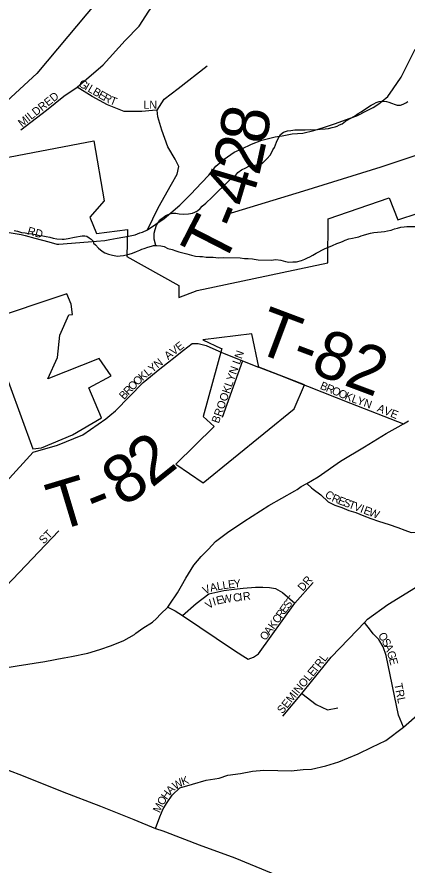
# Model space of a CAD drawing. Extents: x 1310247 to 1664935, y 235267 to 584339.
# Drawn here: x 1463219 to 1465655, y 432604 to 437902 of the extents above; entities that cross this region are included whole.
import ezdxf

# ---------------------------------------------------------------- set-up
doc = ezdxf.new("R2010")
doc.units = 0
for name, color, linetype in [('GM_X_City_Street', 7, 'Continuous'), ('GM_X_City_Street_Text', 7, 'Continuous'), ('GM_X_Corporation', 7, 'Continuous'), ('GM_X_County_Road', 7, 'Continuous'), ('GM_X_Minor_River', 7, 'Continuous'), ('GM_X_State_Route', 7, 'Continuous'), ('GM_X_Township_Road', 7, 'Continuous'), ('GM_X_Township_Road_Text', 7, 'Continuous'), ('GM_X_Township_Subdivision', 7, 'Continuous'), ('GM_X_Township_Subdivision_Text', 7, 'Continuous'), ('GM_X_US_Route', 7, 'Continuous')]:
    doc.layers.add(name, color=color, linetype=linetype)

msp = doc.modelspace()

# ---------------------------------------------------------------- linework, layer by layer
at = {"layer": 'GM_X_City_Street'}
for points in [[(1463171.5, 436555.8), (1463244.5, 436542.5), (1463270.5, 436537.3), (1463331.5, 436520.8), (1463417.7, 436496.7), (1463468.7, 436482.1), (1463479.9, 436482.6), (1463663.1, 436496.9), (1463767, 436506), (1463798.8, 436511.2), (1463845.6, 436519.4), (1463915.9, 436533.2), (1463957.8, 436541.8), (1463987, 436552.7)], [(1463799.9, 435412.5), (1463835.6, 435441.4), (1464007.8, 435619.3), (1464112.1, 435703.1), (1464177.7, 435755.9), (1464187.9, 435764.1), (1464259.6, 435820.5), (1464312.9, 435862.6), (1464327.3, 435862.7)], [(1464978.8, 435617.6), (1465033.6, 435596.2), (1465301.7, 435490.6), (1465633, 435361.5)], [(1461949.3, 433649.9), (1462308.8, 434080.5), (1462712.5, 434501), (1462811.8, 434627.3), (1463320.1, 435183.6)], [(1465030.4, 434987.6), (1465058.4, 434961.7), (1465068.7, 434951.7), (1465116.4, 434916.8), (1465163.7, 434874.1), (1465204.4, 434852.8), (1465247.2, 434838.2), (1465291.8, 434819.9), (1465335, 434807), (1465386.2, 434786.2), (1465429.9, 434768.7), (1465476.1, 434753.4), (1465543.6, 434731.3), (1465596.8, 434713.8), (1465641.4, 434697.2), (1465681.4, 434680.7), (1465715.4, 434684), (1465779.5, 434686.7), (1465828.2, 434694.5), (1465880.7, 434696.5), (1465898.1, 434696.3)], [(1462582.4, 433748.6), (1462632.2, 433802.5), (1463150.8, 434345.2), (1463480.7, 434691.4)], [(1464879.2, 433535), (1464998, 433676.9), (1465006.4, 433686.9), (1465181, 433902.2), (1465344.6, 434071.4), (1465388.6, 434119.3), (1465408, 434140.4), (1465536, 434232.1), (1465708.3, 434337.1), (1465862.3, 434420.2), (1465893.9, 434444.5)], [(1464161.4, 434215.4), (1464207.1, 434192.8), (1464253.4, 434163.7), (1464571.4, 433949.1), (1464629.7, 433912.2), (1464662.8, 433890.8), (1464697.1, 433903.8), (1464726.9, 433924.5), (1464953.9, 434239.6), (1465068.9, 434370.1)], [(1464253.4, 434163.7), (1464339.2, 434237.8), (1464416.5, 434298.5), (1464511.8, 434318.9), (1464574.7, 434327.4), (1464632.9, 434333.2), (1464708.1, 434340.3), (1464755.4, 434341), (1464796.8, 434338.4), (1464833.1, 434331.3), (1464878.4, 434306.6), (1464953.9, 434239.6)], [(1465632.5, 433465.8), (1465601.5, 433540.3), (1465525.3, 433914.2), (1465505.7, 433966.7), (1465478.9, 434013), (1465444.2, 434049.4), (1465426.7, 434071.8), (1465388.6, 434119.3)], [(1464998, 433676.9), (1465088.6, 433606.2), (1465157.6, 433573.2), (1465222.5, 433586.3)], [(1464085.3, 432832), (1464111.6, 432905.7), (1464131.6, 432955.7), (1464156.3, 432996), (1464188.7, 433040.1), (1464235.5, 433086.9), (1464315.9, 433108.7), (1464401.8, 433133.7), (1464481.3, 433147.9), (1464537.1, 433165.1), (1464614.4, 433176.6), (1464690.3, 433190.9), (1464761.9, 433196.6), (1464847.8, 433195.2), (1464930.9, 433193.8), (1465006.7, 433200.9), (1465058.3, 433203.8), (1465147.1, 433223.8), (1465228.7, 433249.6), (1465349, 433299.7), (1465434.9, 433339.8), (1465523.6, 433382.8), (1465632.5, 433465.8), (1465735.6, 433554.6)]]:
    msp.add_lwpolyline(points, dxfattribs=at)
at = {"layer": 'GM_X_Corporation'}
msp.add_lwpolyline([(1464160.5, 438528.6), (1463343.4, 437548), (1462964.1, 437200.2), (1463076.4, 437010.2), (1463698.9, 437127.9), (1463763.3, 436752.7), (1463674.1, 436651), (1463715, 436549.4), (1463910, 436573.7), (1463904.8, 436405.2), (1464229.6, 436224.9), (1464229.3, 436150.6), (1464344.8, 436193.3), (1465161.2, 436365.4), (1465163.7, 436640.2), (1465544.3, 436771.3), (1465598.1, 436635.2), (1466105.9, 436800.5)], dxfattribs=at)
for points in [[(1463025.2, 436004.2), (1463318.6, 435203.4), (1463371.9, 435209.5), (1463566.2, 435291.9), (1463747, 435397.9), (1463667.1, 435585.5), (1463807.5, 435659.6), (1463732.8, 435768.2), (1463412.5, 435641.4), (1463472.6, 435774), (1463487.6, 435914.2), (1463543.4, 436042.2), (1463566.7, 436043.4), (1463557.4, 436108.5), (1463530.6, 436172.5)], [(1464211, 435107.5), (1464381.6, 434992), (1464950.7, 435454.6), (1465014.9, 435603.5), (1464729.8, 435714.6), (1464686.9, 435922.1), (1464379.3, 435885.2), (1464493.8, 435831.6), (1464498.9, 435831), (1464382.5, 435405.4), (1464450.6, 435343.2)]]:
    msp.add_lwpolyline(points, close=True, dxfattribs=at)
at = {"layer": 'GM_X_County_Road'}
msp.add_lwpolyline([(1463987, 436552.7), (1464003.3, 436558.8), (1464034.6, 436572.2), (1464138.9, 436643.5), (1464236.6, 436725.7), (1464306.1, 436794.5), (1464371.5, 436865.4), (1464416.6, 436914.6), (1464461.7, 436969.9), (1464512.7, 437013), (1464575.6, 437057.8), (1464624, 437078.9), (1464684.6, 437107.8), (1464749.1, 437132.6), (1464831.6, 437153), (1464875.7, 437160.1), (1464938, 437172.9), (1465004.1, 437175.6), (1465072.4, 437192.3), (1465140.8, 437212.9), (1465201.3, 437233.8), (1465300, 437269.9), (1465342.3, 437285.1), (1465411.1, 437319.8), (1465443.4, 437337.2), (1465479.9, 437358.5), (1465500.3, 437376.2), (1465534.9, 437405.6), (1465567.8, 437453.1), (1465619.4, 437526.2), (1465707, 437700.9)], dxfattribs=at)
at = {"layer": 'GM_X_Minor_River'}
for points in [[(1464086.2, 436474.5), (1464076.7, 436514.8), (1464077, 436526.8), (1464075.6, 436550.9), (1464082.2, 436574.7), (1464090.9, 436602.5), (1464103.4, 436620.2), (1464109.7, 436632.1), (1464148.6, 436661.1), (1464174.9, 436672.4), (1464191, 436676), (1464211.1, 436675.5), (1464233.1, 436672.9), (1464259.1, 436670.2), (1464291.2, 436671.4), (1464315.4, 436676.7), (1464329.6, 436682.4), (1464345.9, 436692), (1464364.3, 436705.5), (1464376.6, 436719.2), (1464399.2, 436738.6), (1464438.2, 436775.6), (1464479.4, 436818.6), (1464504.1, 436842), (1464520.5, 436855.6), (1464536.9, 436873.2), (1464555.4, 436890.7), (1464573.9, 436906.2), (1464586.1, 436913.9), (1464598.5, 436929.6), (1464621, 436947.1), (1464649.4, 436960.3), (1464667.7, 436969.9), (1464691.9, 436975.2), (1464716.1, 436978.6), (1464738.2, 436982), (1464750.3, 436985.7), (1464762.7, 436999.4), (1464779.2, 437015), (1464801.9, 437040.4), (1464816.7, 437072.1), (1464827.1, 437085.8), (1464840, 437119.5), (1464848.5, 437139.3), (1464865.2, 437166.9), (1464883.7, 437182.5), (1464907.9, 437189.8), (1464930, 437193.3), (1464954.2, 437196.6), (1464984.3, 437197.8), (1465018.4, 437197), (1465050.5, 437198.1), (1465080.6, 437197.3), (1465112.7, 437200.5), (1465142.9, 437203.7), (1465165, 437205.1), (1465187.2, 437210.6), (1465205.4, 437216.1), (1465219.5, 437219.7), (1465233.7, 437227.4), (1465250, 437234.9), (1465270.4, 437250.4), (1465300.9, 437267.6), (1465327.4, 437283), (1465349.8, 437298.4), (1465368.2, 437309.9), (1465409, 437336.9), (1465431.4, 437350.3), (1465447.6, 437359.9), (1465461.9, 437367.5), (1465482.1, 437373), (1465496.2, 437376.7), (1465510.2, 437376.3), (1465526.2, 437373.9), (1465542.1, 437369.5), (1465558, 437363), (1465581.9, 437354.4), (1465593.8, 437352.1), (1465613.9, 437351.6), (1465630.1, 437357.1), (1465648.4, 437366.7), (1465660.6, 437374.4)], [(1463381.3, 436535), (1463401.2, 436530.5), (1463425.2, 436525.8), (1463445.1, 436521.3), (1463469.1, 436516.7), (1463501.1, 436513.8), (1463515.1, 436513.5), (1463539.3, 436518.8), (1463579.6, 436525.8), (1463625.9, 436534.6), (1463644, 436534.1), (1463656, 436531.8), (1463669.8, 436523.4), (1463683.6, 436513.1), (1463695.3, 436500.8), (1463697, 436488.7), (1463708.8, 436478.4), (1463728.3, 436457.8), (1463751.9, 436439.2), (1463767.7, 436428.8), (1463791.5, 436420.1), (1463815.4, 436413.5), (1463847.4, 436408.7), (1463863.5, 436410.3), (1463883.6, 436411.7), (1463911.8, 436419), (1463934, 436424.4), (1463950.2, 436430), (1463966.4, 436437.6), (1463986.7, 436445.1), (1463998.9, 436450.8), (1464013, 436456.4), (1464037.3, 436463.8), (1464059.5, 436471.2), (1464071.7, 436474.9), (1464093.7, 436474.3), (1464117.7, 436471.7), (1464137.6, 436467.2), (1464161.4, 436456.5), (1464189.3, 436449.8), (1464211.2, 436441.2), (1464231.1, 436434.7), (1464255, 436428), (1464280.9, 436421.4), (1464308.8, 436414.6), (1464334.7, 436408), (1464360.7, 436405.3), (1464378.7, 436404.8), (1464400.7, 436402.2), (1464444.8, 436401.1), (1464478.8, 436398.2), (1464508.9, 436399.4), (1464613.2, 436396.7), (1464641.2, 436393.9), (1464663.2, 436393.3), (1464689.2, 436390.7), (1464701.2, 436388.3), (1464725.2, 436385.7), (1464809.4, 436383.5), (1464821.4, 436385.2), (1464835.5, 436386.8), (1464867.5, 436382), (1464895.4, 436375.3), (1464917.3, 436370.7), (1464941.4, 436372), (1464965.5, 436373.4), (1464995.8, 436380.6), (1465016.1, 436390.1), (1465034.3, 436397.6), (1465048.5, 436403.3), (1465066.9, 436414.8), (1465087.2, 436426.3), (1465140, 436453), (1465188.7, 436473.7), (1465217.1, 436487), (1465235.3, 436492.5), (1465251.5, 436500.1), (1465269.7, 436507.6), (1465292, 436515.1), (1465314.2, 436520.5), (1465334.3, 436524), (1465354.5, 436529.4), (1465368.7, 436535.1), (1465382.8, 436538.7), (1465405.1, 436546.1), (1465427.3, 436551.6), (1465447.4, 436555), (1465471.6, 436558.4), (1465493.7, 436559.8), (1465513.8, 436561.3), (1465533.9, 436566.8), (1465556.1, 436570.2), (1465576.3, 436577.7), (1465596.5, 436583.2), (1465616.7, 436588.6), (1465636.9, 436592.1), (1465654.9, 436593.7), (1465703, 436592.4)], [(1463201.6, 436567.7), (1463221.6, 436563.2), (1463247.5, 436556.5), (1463269.5, 436553.9), (1463291.4, 436549.3), (1463311.4, 436546.8), (1463335.3, 436542.2), (1463357.3, 436537.6), (1463381.3, 436535)]]:
    msp.add_lwpolyline(points, dxfattribs=at)
at = {"layer": 'GM_X_State_Route'}
for points in [[(1464246.8, 434348.5), (1464274.8, 434397), (1464324.6, 434478.2), (1464370.6, 434531.8), (1464415.8, 434578.5), (1464458.5, 434626.1), (1464534.1, 434682.3), (1464636, 434749.9), (1464792.8, 434850.1), (1464953.8, 434941.7), (1464968.8, 434950.6), (1464994.7, 434968.6), (1465030.4, 434987.6), (1465100, 435028.5), (1465238.7, 435127.4), (1465389.3, 435215.8), (1465525.6, 435300.5), (1465599.4, 435342.4), (1465633, 435361.5), (1465663.9, 435379.1)], [(1463511.9, 433898), (1463513.4, 433898.3), (1463560.4, 433907.2), (1463661.1, 433928.7), (1463737.8, 433950.8), (1463810.5, 433975), (1463887.5, 434007.1), (1463952.6, 434045.5), (1463961.4, 434052), (1464005.7, 434084.3), (1464065.7, 434121.1), (1464090.2, 434144.1), (1464115.5, 434171.7), (1464161.4, 434215.4), (1464173.7, 434233.8), (1464221.2, 434304.2), (1464246.8, 434348.5)], [(1463095.9, 433827.3), (1463220.3, 433847.8), (1463393.3, 433875.4), (1463511.9, 433898)]]:
    msp.add_lwpolyline(points, dxfattribs=at)
at = {"layer": 'GM_X_Township_Road'}
for points in [[(1464034.6, 436572.2), (1464101.6, 436708.9), (1464184.7, 436857.2), (1464220.5, 436919.8), (1464230.3, 436968.9), (1464206.2, 437013.6), (1464162.4, 437090.4), (1464123.9, 437195), (1464099.8, 437277.2), (1464094.5, 437319.2), (1464138.5, 437387.8), (1464226, 437456.2), (1464407.8, 437597.4)], [(1464327.3, 435862.7), (1464340, 435862.7), (1464350.8, 435862.8), (1464401.4, 435848.9), (1464479.2, 435814.5)], [(1464479.2, 435814.5), (1464499.1, 435805.8), (1464509.4, 435801.2), (1464627.2, 435754.9), (1464728.6, 435715.1)], [(1464728.6, 435715.1), (1464729.8, 435714.6), (1464756, 435704.4), (1464881.8, 435655.4), (1464978.8, 435617.6)], [(1463320.1, 435183.6), (1463471.6, 435227.7), (1463629.7, 435292.4), (1463774.8, 435392.2), (1463799.9, 435412.5)]]:
    msp.add_lwpolyline(points, dxfattribs=at)
at = {"layer": 'GM_X_Township_Subdivision'}
for points in [[(1463244.1, 437197.4), (1463403.7, 437319.3), (1463512.6, 437406.3), (1463595.3, 437462.9), (1463757.8, 437603.7), (1463895.7, 437756), (1463982.7, 437844.6), (1464042.3, 437939.3), (1464201, 438160.3), (1464234, 438191.6), (1464385.5, 438167.8), (1464481.7, 438149.7)], [(1464094.5, 437319.2), (1464064.7, 437318.2), (1464000.1, 437312.4), (1463888.4, 437312), (1463783.9, 437352.6), (1463689.6, 437404.9), (1463595.3, 437462.9)], [(1465927.2, 437110.3), (1465491, 436963), (1465008.9, 436813.4), (1464530.9, 436667.6)], [(1464627.2, 435754.9), (1464501.5, 435400.3)]]:
    msp.add_lwpolyline(points, dxfattribs=at)
at = {"layer": 'GM_X_US_Route'}
for points in [[(1461949.3, 433649.9), (1462124, 433589.3), (1462227.2, 433553), (1462247, 433546), (1462431.3, 433471), (1462627.6, 433391.8), (1462857.9, 433318.9), (1463059.7, 433236.5), (1463257.4, 433162.3), (1463502.6, 433063.5), (1463741.5, 432972.9), (1463949.7, 432889.4), (1464085.3, 432832), (1464130.7, 432817)], [(1464130.7, 432817), (1464147.2, 432811.5), (1464356.4, 432729.6), (1464579.8, 432649), (1464805.9, 432555.5), (1464924.2, 432506.1), (1465050.2, 432460.7), (1465119.2, 432430.2)]]:
    msp.add_lwpolyline(points, dxfattribs=at)

# ---------------------------------------------------------------- texts
at = {"layer": 'GM_X_City_Street_Text'}
for s, rotation, p in [('RD', 344.474, (1463280.8, 436544.8)), ('V', 37.7312, (1464197.7, 435785.7)), ('E', 37.7168, (1464232.5, 435812.6)), ('A', 38.9465, (1464163.7, 435758.2)), ('N', 38.8977, (1464098.3, 435704.9)), ('K', 40.0323, (1464003.2, 435627.1)), ('L', 38.903, (1464036.7, 435655.2)), ('Y', 38.868, (1464064, 435677.3)), ('O', 44.9382, (1463972.9, 435596.7)), ('R', 45.996, (1463914.9, 435536.8)), ('O', 46.0186, (1463942.5, 435565.3)), ('B', 337.1298, (1465107.9, 435580.8)), ('R', 337.1585, (1465144.4, 435565.4)), ('O', 337.1229, (1465180.9, 435550)), ('B', 46.0304, (1463887.5, 435508.3)), ('O', 337.1277, (1465221.5, 435532.9)), ('K', 337.5124, (1465262.3, 435515.7)), ('L', 339.6157, (1465304.8, 435498.1)), ('Y', 340.3039, (1465338.5, 435485.6)), ('N', 340.3395, (1465379.9, 435470.8)), ('AVE', 337.8311, (1465464.2, 435440.1)), ('C', 322.3189, (1465137.5, 434909.9)), ('R', 336.7439, (1465180.6, 434878.8)), ('E', 339.2573, (1465219.2, 434862.2)), ('S', 339.1881, (1465252.1, 434849.7)), ('T', 339.1847, (1465285, 434837.2)), ('V', 339.1728, (1465317.9, 434824.7)), ('I', 339.1728, (1465359.1, 434809.1)), ('E', 339.1847, (1465379.6, 434801.3)), ('W', 339.1665, (1465412.5, 434788.8)), ('ST', 44.9901, (1463386, 434606.4)), ('L', 10.4686, (1464472, 434320.3)), ('L', 8.2808, (1464506.1, 434326.6)), ('E', 7.1487, (1464540.7, 434331.7)), ('Y', 6.2412, (1464575.4, 434336)), ('DR', 49.0834, (1465004.7, 434311.1)), ('V', 24.8545, (1464392.2, 434293.4)), ('A', 12.3131, (1464429.4, 434311)), ('V', 35.4056, (1464417.2, 434201.1)), ('I', 16.4857, (1464449.2, 434224.7)), ('E', 13.1748, (1464469.6, 434230.8)), ('W', 8.3678, (1464502.7, 434238.6)), ('C', 7.2576, (1464572.2, 434248.6)), ('I', 7.0979, (1464611.4, 434253.6)), ('R', 7.1038, (1464633.2, 434256.3)), ('T', 50.2819, (1464936.7, 434229.2)), ('E', 53.824, (1464895.6, 434173)), ('S', 53.871, (1464916.5, 434201.4)), ('C', 53.8413, (1464848.9, 434109)), ('R', 53.8441, (1464872.3, 434141)), ('K', 53.8296, (1464822.9, 434073.5)), ('O', 53.8296, (1464771, 434002.5)), ('A', 53.8457, (1464797, 434038)), ('O', 302.793, (1465472, 434038.6)), ('S', 298.1046, (1465495.3, 434002.5)), ('A', 293.0149, (1465511.4, 433972.5)), ('TRL', 52.6979, (1465088, 433800.2)), ('G', 287.6956, (1465528.2, 433933.1)), ('E', 284.5795, (1465541.4, 433891.9)), ('SEMINOLE', 50.711, (1464877, 433545.4)), ('TRL', 281.3133, (1465575.5, 433734.8)), ('W', 31.0589, (1464208.2, 433072.3)), ('K', 19.8935, (1464254.9, 433100.7)), ('A', 44.6754, (1464179.4, 433043.3)), ('H', 53.9212, (1464154.9, 433009.3)), ('M', 63.8992, (1464109.7, 432926.5)), ('O', 58.3166, (1464132.3, 432972.7))]:
    msp.add_text(s, height=50, rotation=rotation, dxfattribs=at).set_placement(p)
at = {"layer": 'GM_X_Township_Road_Text'}
for s, rotation, p in [('8', 80.2847, (1464773.3, 437099.1)), ('2', 77.791, (1464731.5, 436904.5)), ('4', 73.4204, (1464672.6, 436703.3)), ('-', 67.5491, (1464614.4, 436557.8)), ('T', 62.8542, (1464500.7, 436333.8)), ('T-82', 339.387, (1464689.1, 435817.2)), ('2', 38.7522, (1464060.4, 434956.8)), ('8', 33.0613, (1463879.3, 434836.9)), ('T', 16.7272, (1463465.6, 434687.5)), ('-', 21.7496, (1463707.6, 434761.6))]:
    msp.add_text(s, height=300, rotation=rotation, dxfattribs=at).set_placement(p)
at = {"layer": 'GM_X_Township_Subdivision_Text'}
for s, rotation, p in [('G', 329.8946, (1463599.8, 437472.3)), ('I', 329.8932, (1463637.9, 437450.2)), ('L', 329.9048, (1463656.9, 437439.1)), ('B', 329.9097, (1463687.4, 437421.5)), ('E', 329.8891, (1463721.6, 437401.6)), ('MILDRED', 38.5154, (1463250.5, 437211.8)), ('R', 331.5225, (1463753.4, 437383.2)), ('T', 338.9382, (1463794.7, 437361.4)), ('LN', 0, (1464008.6, 437328.3)), ('BROOKLYN LN', 70.4633, (1464479.4, 435359.7))]:
    msp.add_text(s, height=50, rotation=rotation, dxfattribs=at).set_placement(p)

doc.saveas('drawing.dxf')
